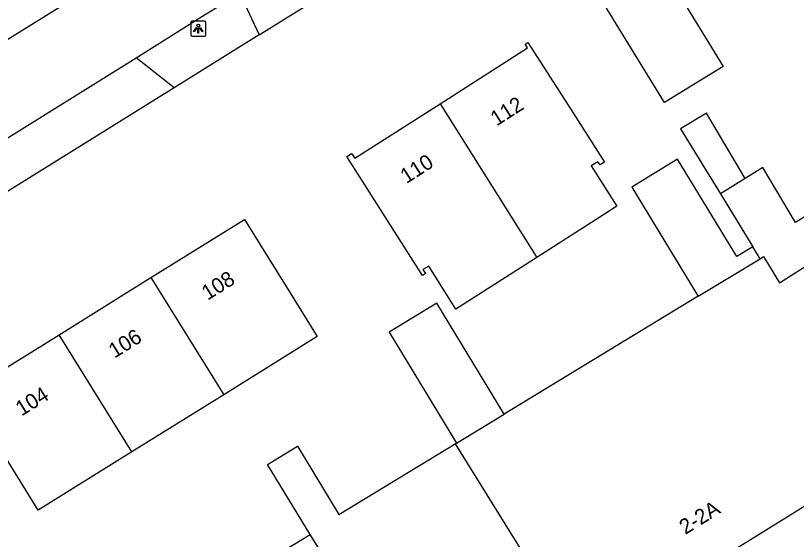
# Model space of a CAD drawing. Extents: x 160037 to 160839, y 385326 to 386441.
# Drawn here: x 160461.1 to 160512.7, y 386322.4 to 386357 of the extents above; entities that cross this region are included whole.
import ezdxf

# ---------------------------------------------------------------- set-up
doc = ezdxf.new("R2010")
doc.units = 0
for name, color, linetype in [('IMGEO_Lichtpunt', 7, 'Continuous'), ('IMGEO_Pand', 7, 'Continuous'), ('IMGEO_Pand_nummerreeks', 7, 'Continuous'), ('IMGEO_Rijbaan_lokaal_open', 7, 'Continuous'), ('IMGEO_Voetpad_open', 7, 'Continuous')]:
    doc.layers.add(name, color=color, linetype=linetype)

msp = doc.modelspace()

# ---------------------------------------------------------------- linework, layer by layer
at = {"layer": 'IMGEO_Lichtpunt'}
for p, q in [((160472.681, 386356.549), (160472.681, 386355.742)), ((160472.681, 386356.549), (160472.681, 386355.742)), ((160473.583, 386356.644), (160472.775, 386356.644)), ((160473.583, 386356.644), (160472.775, 386356.644)), ((160473.677, 386355.742), (160473.677, 386356.549)), ((160473.677, 386355.742), (160473.677, 386356.549)), ((160472.775, 386355.648), (160473.583, 386355.648)), ((160472.775, 386355.648), (160473.583, 386355.648))]:
    msp.add_line(p, q, dxfattribs=at)
for points in [[(160473.055, 386356.213), (160473.094, 386356.185), (160472.906, 386355.923), (160472.868, 386355.95), (160473.055, 386356.213)], [(160473.157, 386356.165), (160473.204, 386356.165), (160473.204, 386355.843), (160473.157, 386355.843), (160473.157, 386356.165)], [(160473.267, 386356.185), (160473.305, 386356.212), (160473.492, 386355.95), (160473.453, 386355.922), (160473.267, 386356.185)]]:
    msp.add_lwpolyline(points, dxfattribs=at)
msp.add_circle((160473.18, 386356.347), 0.0994, dxfattribs=at)
for centre, start, end in [((160472.775, 386356.549), 90, 180), ((160472.775, 386356.549), 90, 180), ((160473.583, 386356.549), 0, 90), ((160473.583, 386356.549), 0, 90), ((160472.775, 386355.742), 180, 270), ((160472.775, 386355.742), 180, 270), ((160473.583, 386355.742), 270, 0), ((160473.583, 386355.742), 270, 360)]:
    msp.add_arc(centre, 0.0946, start, end, dxfattribs=at)
at = {"layer": 'IMGEO_Pand'}
for points in [[(160499.79, 386358.056), (160500, 386358.185), (160503.667, 386360.431), (160507.827, 386353.641), (160503.951, 386351.266), (160500, 386357.713), (160499.79, 386358.056)], [(160489.143, 386351.191), (160494.91, 386354.873), (160494.759, 386355.109), (160494.948, 386355.23), (160497.639, 386351.016), (160499.991, 386347.331), (160499.704, 386347.148), (160499.568, 386347.361), (160499.126, 386347.079), (160500, 386345.711), (160500.821, 386344.425), (160500, 386343.901), (160495.524, 386341.042)], [(160495.524, 386341.042), (160490.19, 386337.636), (160488.402, 386340.465), (160488.001, 386340.25), (160488.176, 386339.976), (160487.993, 386339.86), (160485.674, 386343.492), (160482.983, 386347.706), (160483.307, 386347.913), (160483.51, 386347.594), (160489.143, 386351.191)], [(160489.143, 386351.191), (160495.524, 386341.042)], [(160509.292, 386346.259), (160506.73, 386350.554), (160505.014, 386349.531), (160507.649, 386345.232)], [(160509.786, 386341.744), (160508.73, 386341.102), (160504.828, 386347.527), (160501.803, 386345.69), (160506.103, 386338.613), (160506.184, 386338.479)], [(160513.913, 386340.858), (160514.629, 386341.306), (160513.192, 386343.714), (160512.598, 386343.36), (160510.441, 386346.977), (160509.292, 386346.259)], [(160509.292, 386346.259), (160507.649, 386345.232)], [(160507.649, 386345.232), (160509.786, 386341.744)], [(160470.051, 386339.715), (160476.228, 386343.557), (160478.869, 386339.311), (160481.039, 386335.823), (160474.86, 386331.98)], [(160510.267, 386340.959), (160509.786, 386341.744)], [(160510.267, 386340.959), (160510.497, 386341.099), (160511.544, 386339.376), (160513.913, 386340.858)], [(160506.184, 386338.479), (160510.267, 386340.959)], [(160463.989, 386335.944), (160470.051, 386339.715)], [(160470.051, 386339.715), (160474.86, 386331.98)], [(160506.184, 386338.479), (160493.385, 386330.704), (160493.384, 386330.703)], [(160493.384, 386330.703), (160488.936, 386338.028), (160485.784, 386336.113), (160490.233, 386328.789)], [(160468.8, 386328.21), (160462.62, 386324.366), (160460.45, 386327.854), (160457.809, 386332.1), (160463.989, 386335.944)], [(160468.8, 386328.21), (160463.989, 386335.944)], [(160474.86, 386331.98), (160468.8, 386328.21)], [(160490.233, 386328.789), (160493.384, 386330.703)], [(160480.57, 386322.763), (160477.761, 386327.388), (160479.728, 386328.583), (160482.468, 386324.072), (160490.144, 386328.735)], [(160490.233, 386328.789), (160490.144, 386328.735)], [(160490.144, 386328.735), (160498.401, 386315.457)], [(160498.401, 386315.457), (160500, 386316.45), (160518.496, 386327.932), (160518.275, 386328.297)], [(160476.508, 386315.863), (160474.56, 386319.113), (160480.57, 386322.763)], [(160488.828, 386309.515), (160480.57, 386322.763)]]:
    msp.add_lwpolyline(points, dxfattribs=at)
at = {"layer": 'IMGEO_Rijbaan_lokaal_open'}
for points in [[(160494.973, 386376.764), (160473.261, 386363.294), (160456.063, 386352.621), (160446.537, 386346.545), (160434.965, 386339.324)], [(160469.08, 386354.219), (160473.595, 386357.061), (160475.918, 386358.478)], [(160450.894, 386342.905), (160453.487, 386344.518), (160469.08, 386354.219)]]:
    msp.add_lwpolyline(points, dxfattribs=at)
at = {"layer": 'IMGEO_Voetpad_open'}
for points in [[(160477.207, 386355.738), (160497.076, 386368.094), (160500, 386369.65), (160501.81, 386370.613)], [(160475.918, 386358.478), (160477.207, 386355.738)], [(160477.207, 386355.738), (160471.584, 386352.242)], [(160471.584, 386352.242), (160469.08, 386354.219)], [(160471.584, 386352.242), (160451.942, 386340.027)]]:
    msp.add_lwpolyline(points, dxfattribs=at)

# ---------------------------------------------------------------- texts
at = {"layer": 'IMGEO_Pand_nummerreeks'}
for s, rotation, p in [('112', 32.5586, (160492.875, 386349.682)), ('110', 32.5586, (160486.924, 386345.882)), ('108', 31.8825, (160473.801, 386338.185)), ('106', 31.8825, (160467.658, 386334.364)), ('104', 31.8825, (160461.519, 386330.545)), ('2-2A', 31.8335, (160505.332, 386322.726))]:
    msp.add_text(s, height=1, rotation=rotation, dxfattribs=at).set_placement(p)

doc.saveas('drawing.dxf')
